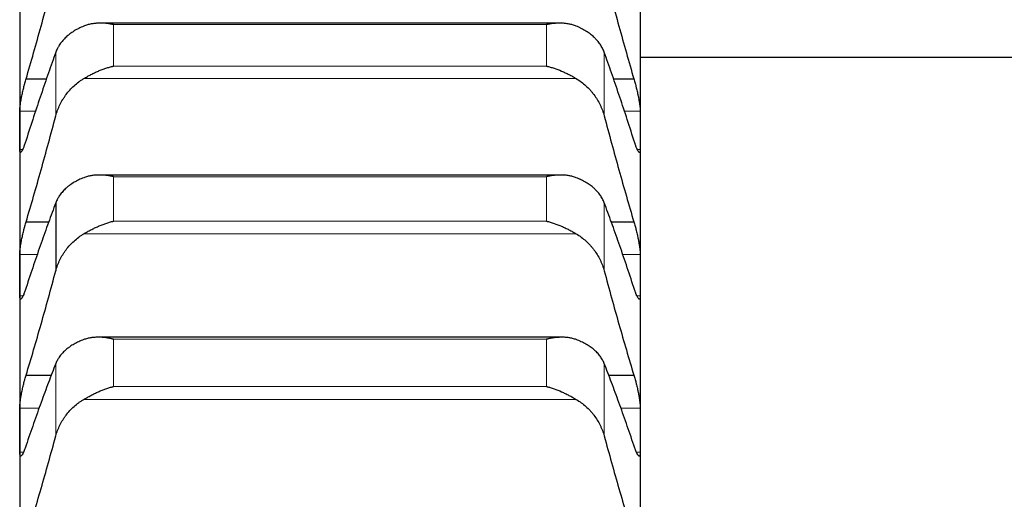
# Model space of a CAD drawing. Header units: inches. Extents: x 0 to 20790, y -12 to 14700.
# Tile 379 of 436: x 14115 to 14198, y 10491 to 10532. Entities that reach past the tile are written whole.
import ezdxf

# ---------------------------------------------------------------- set-up
doc = ezdxf.new("R2010")
doc.units = ezdxf.units.IN
doc.layers.add('1', color=7, linetype='Continuous', true_color=0xffffff)
doc.layers.add('254', color=7, linetype='Continuous', true_color=0xffffff)
doc.styles.add('latin_extended', font='simplex.shx')
doc.dimstyles.get("Standard").update_dxf_attribs({"dimtxt": 0.18, "dimasz": 0.18, "dimexe": 0.18, "dimexo": 0.0625, "dimgap": 0.09, "dimtad": 0, "dimtih": 1, "dimtoh": 1, "dimdec": 4, "dimzin": 0, "dimdsep": 46, "dimtxsty": 'Standard', "dimcen": 0.09, "dimadec": 0, "dimazin": 0, "dimtfac": 1, "dimtdec": 4, "dimtofl": 0, "dimtmove": 0, "dimatfit": 3, "dimfxl": 1, "dimtolj": 1, "dimtzin": 0, "dimarcsym": 0})

# ---------------------------------------------------------------- blocks, each defined once
blk = doc.blocks.new('_U7')
at = {"layer": '254', "color": 3, "linetype": 'Continuous', "lineweight": 13, "transparency": 16777216}
for p, q in [((13904.097, 12440.963), (13904.097, 12953.963)), ((14417.097, 9634.463), (14417.097, 12953.963)), ((14026.597, 12918.963), (14294.597, 12918.963))]:
    blk.add_line(p, q, dxfattribs=at)
at = {"layer": '254', "color": 3, "transparency": 16777216}
for points in [[(14026.597, 12939.38), (14026.597, 12898.546), (13904.097, 12918.963)], [(14294.597, 12898.546), (14294.597, 12939.38), (14417.097, 12918.963)]]:
    blk.add_solid(points, dxfattribs=at)
at = {"layer": 'Defpoints', "color": 0, "transparency": 16777216}
for p in [(14417.097, 12918.963), (13904.097, 12405.963), (14417.097, 9599.463)]:
    blk.add_point(p, dxfattribs=at)
at = {"layer": '254', "color": 2, "lineweight": 13, "transparency": 16777216, "insert": (13984.304, 13102.713), "char_height": 122.5, "attachment_point": 1, "style": 'latin_extended'}
blk.add_mtext('\\A1;513', dxfattribs=at)

msp = doc.modelspace()

# ---------------------------------------------------------------- linework, layer by layer
at = {"layer": '1', "color": 2, "linetype": 'Continuous', "lineweight": 25}
for p, q in [((14115.097, 10533.579), (14115.097, 10522.319)), ((14167.097, 10533.579), (14167.097, 10522.319)), ((14160.347, 10531.304), (14121.872, 10531.304)), ((14167.099, 10528.46), (14249.099, 10528.46)), ((14115.635, 10526.628), (14117.369, 10526.628)), ((14164.826, 10526.628), (14166.56, 10526.628)), ((14115.097, 10522.319), (14115.097, 10510.182)), ((14167.097, 10522.319), (14167.097, 10510.182)), ((14160.433, 10518.575), (14121.785, 10518.575)), ((14118.123, 10516.25), (14118.123, 10510.544)), ((14115.635, 10514.642), (14117.561, 10514.642)), ((14164.633, 10514.642), (14166.56, 10514.642)), ((14115.097, 10510.182), (14115.097, 10497.187)), ((14167.097, 10510.182), (14167.097, 10497.187)), ((14160.518, 10504.976), (14121.698, 10504.976)), ((14115.635, 10501.791), (14117.767, 10501.791)), ((14164.428, 10501.791), (14166.56, 10501.791)), ((14115.097, 10497.187), (14115.097, 10483.354)), ((14167.097, 10497.187), (14167.097, 10483.354))]:
    msp.add_line(p, q, dxfattribs=at)
at = {"layer": '1', "color": 110, "linetype": 'Continuous', "lineweight": 13}
for p, q in [((14122.953, 10531.179), (14159.241, 10531.179)), ((14122.953, 10531.179), (14122.953, 10527.7)), ((14159.241, 10531.179), (14159.241, 10527.7)), ((14118.123, 10528.858), (14118.123, 10523.529)), ((14164.071, 10528.858), (14164.071, 10523.529)), ((14122.953, 10527.7), (14159.241, 10527.7)), ((14120.466, 10526.658), (14161.729, 10526.658)), ((14115.1, 10523.937), (14116.457, 10523.937)), ((14165.737, 10523.937), (14167.095, 10523.937)), ((14115.1, 10520.701), (14115.335, 10520.701)), ((14166.853, 10520.701), (14167.095, 10520.701)), ((14122.953, 10518.43), (14159.241, 10518.43)), ((14122.953, 10518.43), (14122.953, 10514.705)), ((14159.241, 10518.43), (14159.241, 10514.705)), ((14164.071, 10516.25), (14164.071, 10510.544)), ((14122.953, 10514.705), (14159.241, 10514.705)), ((14120.466, 10513.644), (14161.729, 10513.644)), ((14115.1, 10511.92), (14116.608, 10511.92)), ((14165.587, 10511.92), (14167.095, 10511.92)), ((14115.1, 10508.444), (14115.37, 10508.444)), ((14166.822, 10508.444), (14167.095, 10508.444)), ((14122.953, 10504.81), (14159.241, 10504.81)), ((14122.953, 10504.81), (14122.953, 10500.844)), ((14159.241, 10504.81), (14159.241, 10500.844)), ((14118.123, 10502.774), (14118.123, 10496.701)), ((14164.071, 10502.774), (14164.071, 10496.701)), ((14122.953, 10500.844), (14159.241, 10500.844)), ((14115.1, 10499.042), (14116.769, 10499.042)), ((14120.466, 10499.767), (14161.729, 10499.767)), ((14165.426, 10499.042), (14167.095, 10499.042)), ((14115.1, 10495.331), (14115.409, 10495.331)), ((14166.786, 10495.331), (14167.095, 10495.331))]:
    msp.add_line(p, q, dxfattribs=at)
at = {"layer": '1', "color": 2, "linetype": 'Continuous', "lineweight": 25}
for points in [[(14115.635, 10526.628), (14115.846, 10527.354), (14116.266, 10528.818), (14116.891, 10531.052), (14117.51, 10533.322), (14117.92, 10534.86), (14118.123, 10535.635)], [(14164.071, 10535.635), (14164.275, 10534.86), (14164.684, 10533.322), (14165.304, 10531.052), (14165.929, 10528.818), (14166.349, 10527.354), (14166.56, 10526.628)], [(14118.123, 10528.858), (14117.92, 10528.296), (14117.51, 10527.145), (14116.891, 10525.344), (14116.266, 10523.469), (14115.846, 10522.17), (14115.635, 10521.508)], [(14166.56, 10521.508), (14166.349, 10522.17), (14165.929, 10523.469), (14165.304, 10525.344), (14164.684, 10527.145), (14164.275, 10528.296), (14164.071, 10528.858)], [(14115.097, 10522.319), (14115.097, 10522.859), (14115.098, 10523.398), (14115.1, 10523.937)], [(14167.095, 10523.937), (14167.096, 10523.398), (14167.097, 10522.859), (14167.097, 10522.319)], [(14115.635, 10514.642), (14115.846, 10515.355), (14116.266, 10516.795), (14116.891, 10518.996), (14117.51, 10521.238), (14117.92, 10522.761), (14118.123, 10523.529)], [(14164.071, 10523.529), (14164.275, 10522.761), (14164.684, 10521.238), (14165.304, 10518.996), (14165.929, 10516.795), (14166.349, 10515.355), (14166.56, 10514.642)], [(14115.1, 10520.701), (14115.098, 10521.24), (14115.097, 10521.78), (14115.097, 10522.319)], [(14167.097, 10522.319), (14167.097, 10521.78), (14167.096, 10521.24), (14167.095, 10520.701)], [(14118.123, 10516.25), (14117.92, 10515.71), (14117.51, 10514.603), (14116.891, 10512.865), (14116.266, 10511.049), (14115.846, 10509.787), (14115.635, 10509.143)], [(14166.56, 10509.143), (14166.349, 10509.787), (14165.929, 10511.049), (14165.304, 10512.865), (14164.684, 10514.603), (14164.275, 10515.71), (14164.071, 10516.25)], [(14115.097, 10510.182), (14115.097, 10510.761), (14115.098, 10511.341), (14115.1, 10511.92)], [(14167.095, 10511.92), (14167.096, 10511.341), (14167.097, 10510.761), (14167.097, 10510.182)], [(14115.635, 10501.791), (14115.846, 10502.489), (14116.266, 10503.902), (14116.891, 10506.068), (14117.51, 10508.279), (14117.92, 10509.784), (14118.123, 10510.544)], [(14164.071, 10510.544), (14164.275, 10509.784), (14164.684, 10508.279), (14165.304, 10506.068), (14165.929, 10503.902), (14166.349, 10502.489), (14166.56, 10501.791)], [(14115.1, 10508.444), (14115.098, 10509.023), (14115.097, 10509.603), (14115.097, 10510.182)], [(14167.097, 10510.182), (14167.097, 10509.603), (14167.096, 10509.023), (14167.095, 10508.444)], [(14118.123, 10502.774), (14117.92, 10502.257), (14117.51, 10501.196), (14116.891, 10499.523), (14116.266, 10497.769), (14115.846, 10496.546), (14115.635, 10495.92)], [(14166.56, 10495.92), (14166.349, 10496.546), (14165.929, 10497.769), (14165.304, 10499.523), (14164.684, 10501.196), (14164.275, 10502.257), (14164.071, 10502.774)], [(14115.097, 10497.187), (14115.097, 10497.805), (14115.098, 10498.424), (14115.1, 10499.042)], [(14167.095, 10499.042), (14167.096, 10498.424), (14167.097, 10497.805), (14167.097, 10497.187)], [(14115.1, 10495.331), (14115.098, 10495.95), (14115.097, 10496.568), (14115.097, 10497.187)], [(14115.635, 10488.095), (14115.846, 10488.778), (14116.266, 10490.162), (14116.891, 10492.289), (14117.51, 10494.465), (14117.92, 10495.95), (14118.123, 10496.701)], [(14164.071, 10496.701), (14164.275, 10495.95), (14164.684, 10494.465), (14165.304, 10492.289), (14165.929, 10490.162), (14166.349, 10488.778), (14166.56, 10488.095)], [(14167.097, 10497.187), (14167.097, 10496.568), (14167.096, 10495.95), (14167.095, 10495.331)]]:
    msp.add_open_spline(points, degree=3, dxfattribs=at)
for points, knots in [([(14122.953, 10531.179), (14122.95, 10531.18), (14122.947, 10531.181), (14122.94, 10531.182), (14122.937, 10531.183), (14122.927, 10531.185), (14122.907, 10531.189), (14122.86, 10531.199), (14122.768, 10531.217), (14122.689, 10531.231), (14122.531, 10531.256), (14122.426, 10531.27), (14122.112, 10531.301), (14121.904, 10531.309), (14121.593, 10531.298), (14121.489, 10531.291), (14121.334, 10531.274), (14121.282, 10531.267), (14121.178, 10531.252), (14121.126, 10531.243), (14120.971, 10531.213), (14120.869, 10531.188), (14120.666, 10531.129), (14120.566, 10531.094), (14120.466, 10531.054)], [0, 0, 0, 0, 0.003906, 0.003906, 0.007813, 0.007813, 0.015625, 0.03125, 0.0625, 0.125, 0.125, 0.25, 0.25, 0.5, 0.5, 0.625, 0.625, 0.6875, 0.6875, 0.75, 0.75, 0.875, 0.875, 1, 1, 1, 1]), ([(14161.729, 10531.054), (14161.629, 10531.094), (14161.529, 10531.129), (14161.328, 10531.187), (14161.226, 10531.212), (14161.023, 10531.252), (14160.92, 10531.267), (14160.713, 10531.29), (14160.609, 10531.298), (14160.399, 10531.305), (14160.294, 10531.305), (14160.085, 10531.298), (14159.98, 10531.291), (14159.769, 10531.27), (14159.664, 10531.256), (14159.506, 10531.231), (14159.427, 10531.217), (14159.334, 10531.199), (14159.288, 10531.189), (14159.268, 10531.185), (14159.255, 10531.182), (14159.248, 10531.181), (14159.241, 10531.179)], [0, 0, 0, 0, 0.125, 0.125, 0.25, 0.25, 0.375, 0.375, 0.5, 0.5, 0.625, 0.625, 0.75, 0.75, 0.875, 0.875, 0.9375, 0.96875, 0.984375, 0.992188, 0.992188, 1, 1, 1, 1]), ([(14120.466, 10531.054), (14120.32, 10530.995), (14120.18, 10530.932), (14119.911, 10530.796), (14119.653, 10530.652), (14119.417, 10530.489), (14119.276, 10530.382), (14119.249, 10530.36), (14119.194, 10530.316), (14119.167, 10530.294), (14119.086, 10530.226), (14119.035, 10530.18), (14118.885, 10530.04), (14118.792, 10529.943), (14118.621, 10529.743), (14118.542, 10529.64), (14118.434, 10529.48), (14118.399, 10529.426), (14118.35, 10529.344), (14118.335, 10529.316), (14118.304, 10529.26), (14118.289, 10529.232), (14118.216, 10529.091), (14118.166, 10528.976), (14118.123, 10528.858)], [0, 0, 0, 0, 0.125, 0.125, 0.25, 0.375, 0.375, 0.40625, 0.40625, 0.4375, 0.4375, 0.5, 0.5, 0.625, 0.625, 0.75, 0.75, 0.8125, 0.8125, 0.84375, 0.84375, 0.875, 0.875, 1, 1, 1, 1]), ([(14164.071, 10528.858), (14164.028, 10528.976), (14163.978, 10529.091), (14163.864, 10529.314), (14163.735, 10529.532), (14163.577, 10529.739), (14163.448, 10529.89), (14163.403, 10529.94), (14163.332, 10530.013), (14163.309, 10530.037), (14163.26, 10530.085), (14163.236, 10530.109), (14163.111, 10530.226), (14162.899, 10530.405), (14162.664, 10530.567), (14162.417, 10530.721), (14162.288, 10530.794), (14162.118, 10530.88), (14162.083, 10530.897), (14162.014, 10530.93), (14161.909, 10530.979), (14161.802, 10531.025), (14161.729, 10531.054)], [0, 0, 0, 0, 0.125, 0.125, 0.25, 0.375, 0.375, 0.4375, 0.4375, 0.46875, 0.46875, 0.5, 0.5, 0.625, 0.75, 0.75, 0.875, 0.875, 0.90625, 0.90625, 0.9375, 1, 1, 1, 1]), ([(14120.466, 10526.658), (14120.565, 10526.718), (14120.666, 10526.776), (14120.867, 10526.889), (14120.968, 10526.944), (14121.172, 10527.049), (14121.275, 10527.1), (14121.481, 10527.198), (14121.585, 10527.245), (14121.795, 10527.334), (14121.9, 10527.376), (14122.11, 10527.455), (14122.215, 10527.492), (14122.425, 10527.56), (14122.53, 10527.592), (14122.689, 10527.636), (14122.768, 10527.656), (14122.86, 10527.679), (14122.907, 10527.689), (14122.927, 10527.694), (14122.94, 10527.697), (14122.947, 10527.698), (14122.953, 10527.7)], [0, 0, 0, 0, 0.125, 0.125, 0.25, 0.25, 0.375, 0.375, 0.5, 0.5, 0.625, 0.625, 0.75, 0.75, 0.875, 0.875, 0.9375, 0.96875, 0.984375, 0.992188, 0.992188, 1, 1, 1, 1]), ([(14159.241, 10527.7), (14159.245, 10527.699), (14159.248, 10527.698), (14159.254, 10527.697), (14159.258, 10527.696), (14159.268, 10527.694), (14159.288, 10527.689), (14159.334, 10527.679), (14159.427, 10527.656), (14159.612, 10527.608), (14159.769, 10527.561), (14160.083, 10527.458), (14160.291, 10527.38), (14160.602, 10527.248), (14160.705, 10527.201), (14160.861, 10527.128), (14160.913, 10527.103), (14161.016, 10527.052), (14161.068, 10527.026), (14161.223, 10526.946), (14161.325, 10526.89), (14161.528, 10526.777), (14161.629, 10526.718), (14161.729, 10526.658)], [0, 0, 0, 0, 0.003906, 0.003906, 0.007813, 0.007813, 0.015625, 0.03125, 0.0625, 0.125, 0.25, 0.25, 0.5, 0.5, 0.625, 0.625, 0.6875, 0.6875, 0.75, 0.75, 0.875, 0.875, 1, 1, 1, 1]), ([(14115.1, 10523.937), (14115.1, 10523.969), (14115.102, 10524.037), (14115.11, 10524.155), (14115.119, 10524.244), (14115.127, 10524.314), (14115.13, 10524.338), (14115.136, 10524.388), (14115.139, 10524.413), (14115.157, 10524.54), (14115.173, 10524.649), (14115.198, 10524.794), (14115.203, 10524.823), (14115.211, 10524.868), (14115.214, 10524.883), (14115.22, 10524.913), (14115.234, 10524.989), (14115.26, 10525.127), (14115.286, 10525.252), (14115.313, 10525.379), (14115.327, 10525.443), (14115.371, 10525.638), (14115.402, 10525.766), (14115.449, 10525.958), (14115.465, 10526.021), (14115.49, 10526.116), (14115.499, 10526.147), (14115.515, 10526.21), (14115.524, 10526.241), (14115.566, 10526.395), (14115.6, 10526.514), (14115.635, 10526.628)], [0, 0, 0, 0, 0.0625, 0.125, 0.1875, 0.1875, 0.21875, 0.21875, 0.25, 0.25, 0.375, 0.375, 0.40625, 0.40625, 0.421875, 0.421875, 0.4375, 0.5, 0.5625, 0.5625, 0.625, 0.625, 0.75, 0.75, 0.8125, 0.8125, 0.84375, 0.84375, 0.875, 0.875, 1, 1, 1, 1]), ([(14118.123, 10523.529), (14118.166, 10523.69), (14118.216, 10523.848), (14118.331, 10524.157), (14118.46, 10524.46), (14118.617, 10524.751), (14118.747, 10524.965), (14118.792, 10525.036), (14118.862, 10525.141), (14118.886, 10525.175), (14118.934, 10525.244), (14118.959, 10525.278), (14119.084, 10525.446), (14119.295, 10525.704), (14119.53, 10525.94), (14119.777, 10526.166), (14119.907, 10526.273), (14120.077, 10526.4), (14120.111, 10526.425), (14120.18, 10526.474), (14120.285, 10526.546), (14120.393, 10526.614), (14120.466, 10526.658)], [0, 0, 0, 0, 0.125, 0.125, 0.25, 0.375, 0.375, 0.4375, 0.4375, 0.46875, 0.46875, 0.5, 0.5, 0.625, 0.75, 0.75, 0.875, 0.875, 0.90625, 0.90625, 0.9375, 1, 1, 1, 1]), ([(14161.729, 10526.658), (14161.875, 10526.571), (14162.015, 10526.477), (14162.283, 10526.276), (14162.541, 10526.063), (14162.777, 10525.826), (14162.918, 10525.671), (14162.946, 10525.639), (14163.001, 10525.576), (14163.028, 10525.543), (14163.108, 10525.446), (14163.16, 10525.38), (14163.309, 10525.178), (14163.402, 10525.04), (14163.574, 10524.757), (14163.653, 10524.612), (14163.761, 10524.388), (14163.795, 10524.313), (14163.844, 10524.198), (14163.86, 10524.16), (14163.891, 10524.082), (14163.906, 10524.043), (14163.978, 10523.848), (14164.028, 10523.69), (14164.071, 10523.529)], [0, 0, 0, 0, 0.125, 0.125, 0.25, 0.375, 0.375, 0.40625, 0.40625, 0.4375, 0.4375, 0.5, 0.5, 0.625, 0.625, 0.75, 0.75, 0.8125, 0.8125, 0.84375, 0.84375, 0.875, 0.875, 1, 1, 1, 1]), ([(14166.56, 10526.628), (14166.594, 10526.514), (14166.628, 10526.395), (14166.679, 10526.212), (14166.695, 10526.15), (14166.72, 10526.056), (14166.728, 10526.024), (14166.745, 10525.96), (14166.753, 10525.928), (14166.793, 10525.767), (14166.823, 10525.639), (14166.867, 10525.447), (14166.881, 10525.383), (14166.901, 10525.287), (14166.908, 10525.255), (14166.921, 10525.191), (14166.927, 10525.16), (14166.958, 10525.004), (14166.981, 10524.884), (14167.006, 10524.74), (14167.01, 10524.711), (14167.02, 10524.654), (14167.024, 10524.626), (14167.037, 10524.543), (14167.045, 10524.49), (14167.065, 10524.338), (14167.076, 10524.244), (14167.085, 10524.138), (14167.087, 10524.118), (14167.09, 10524.078), (14167.091, 10524.059), (14167.094, 10524.003), (14167.095, 10523.969), (14167.095, 10523.937)], [0, 0, 0, 0, 0.125, 0.125, 0.1875, 0.1875, 0.21875, 0.21875, 0.25, 0.25, 0.375, 0.375, 0.4375, 0.4375, 0.46875, 0.46875, 0.5, 0.5, 0.625, 0.625, 0.65625, 0.65625, 0.6875, 0.6875, 0.75, 0.75, 0.875, 0.875, 0.90625, 0.90625, 0.9375, 0.9375, 1, 1, 1, 1]), ([(14115.635, 10521.508), (14115.6, 10521.395), (14115.566, 10521.289), (14115.516, 10521.142), (14115.499, 10521.095), (14115.475, 10521.027), (14115.466, 10521.005), (14115.45, 10520.961), (14115.442, 10520.94), (14115.402, 10520.838), (14115.371, 10520.766), (14115.328, 10520.675), (14115.314, 10520.647), (14115.293, 10520.609), (14115.287, 10520.597), (14115.274, 10520.575), (14115.267, 10520.564), (14115.236, 10520.516), (14115.214, 10520.49), (14115.189, 10520.473), (14115.184, 10520.47), (14115.175, 10520.467), (14115.17, 10520.466), (14115.158, 10520.465), (14115.15, 10520.468), (14115.129, 10520.486), (14115.118, 10520.511), (14115.109, 10520.559), (14115.108, 10520.569), (14115.105, 10520.591), (14115.104, 10520.603), (14115.101, 10520.641), (14115.1, 10520.67), (14115.1, 10520.701)], [0, 0, 0, 0, 0.125, 0.125, 0.1875, 0.1875, 0.21875, 0.21875, 0.25, 0.25, 0.375, 0.375, 0.4375, 0.4375, 0.46875, 0.46875, 0.5, 0.5, 0.625, 0.625, 0.65625, 0.65625, 0.6875, 0.6875, 0.75, 0.75, 0.875, 0.875, 0.90625, 0.90625, 0.9375, 0.9375, 1, 1, 1, 1]), ([(14167.095, 10520.701), (14167.095, 10520.67), (14167.093, 10520.613), (14167.084, 10520.547), (14167.076, 10520.515), (14167.068, 10520.496), (14167.065, 10520.491), (14167.059, 10520.481), (14167.055, 10520.477), (14167.038, 10520.462), (14167.021, 10520.463), (14166.996, 10520.479), (14166.991, 10520.484), (14166.983, 10520.491), (14166.98, 10520.494), (14166.975, 10520.5), (14166.961, 10520.515), (14166.934, 10520.551), (14166.908, 10520.595), (14166.881, 10520.645), (14166.867, 10520.673), (14166.823, 10520.766), (14166.793, 10520.837), (14166.745, 10520.959), (14166.729, 10521.002), (14166.704, 10521.07), (14166.696, 10521.093), (14166.679, 10521.141), (14166.671, 10521.165), (14166.628, 10521.289), (14166.594, 10521.395), (14166.56, 10521.508)], [0, 0, 0, 0, 0.0625, 0.125, 0.1875, 0.1875, 0.21875, 0.21875, 0.25, 0.25, 0.375, 0.375, 0.40625, 0.40625, 0.421875, 0.421875, 0.4375, 0.5, 0.5625, 0.5625, 0.625, 0.625, 0.75, 0.75, 0.8125, 0.8125, 0.84375, 0.84375, 0.875, 0.875, 1, 1, 1, 1]), ([(14120.466, 10518.351), (14120.32, 10518.295), (14120.18, 10518.234), (14119.911, 10518.105), (14119.653, 10517.967), (14119.417, 10517.812), (14119.276, 10517.709), (14119.249, 10517.688), (14119.194, 10517.646), (14119.167, 10517.625), (14119.086, 10517.56), (14119.035, 10517.516), (14118.885, 10517.382), (14118.792, 10517.289), (14118.621, 10517.098), (14118.542, 10516.999), (14118.434, 10516.846), (14118.399, 10516.794), (14118.35, 10516.715), (14118.335, 10516.689), (14118.304, 10516.636), (14118.289, 10516.609), (14118.216, 10516.473), (14118.166, 10516.363), (14118.123, 10516.25)], [0, 0, 0, 0, 0.125, 0.125, 0.25, 0.375, 0.375, 0.40625, 0.40625, 0.4375, 0.4375, 0.5, 0.5, 0.625, 0.625, 0.75, 0.75, 0.8125, 0.8125, 0.84375, 0.84375, 0.875, 0.875, 1, 1, 1, 1]), ([(14122.953, 10518.43), (14122.95, 10518.431), (14122.947, 10518.432), (14122.94, 10518.433), (14122.937, 10518.434), (14122.927, 10518.436), (14122.907, 10518.441), (14122.86, 10518.451), (14122.768, 10518.471), (14122.689, 10518.486), (14122.531, 10518.514), (14122.426, 10518.529), (14122.112, 10518.566), (14121.904, 10518.578), (14121.593, 10518.573), (14121.489, 10518.568), (14121.334, 10518.554), (14121.282, 10518.548), (14121.178, 10518.535), (14121.126, 10518.527), (14120.971, 10518.5), (14120.869, 10518.477), (14120.666, 10518.422), (14120.566, 10518.389), (14120.466, 10518.351)], [0, 0, 0, 0, 0.003906, 0.003906, 0.007812, 0.007812, 0.015625, 0.03125, 0.0625, 0.125, 0.125, 0.25, 0.25, 0.5, 0.5, 0.625, 0.625, 0.6875, 0.6875, 0.75, 0.75, 0.875, 0.875, 1, 1, 1, 1]), ([(14161.729, 10518.351), (14161.629, 10518.389), (14161.529, 10518.422), (14161.328, 10518.476), (14161.226, 10518.499), (14161.023, 10518.535), (14160.92, 10518.548), (14160.713, 10518.567), (14160.609, 10518.573), (14160.399, 10518.576), (14160.294, 10518.574), (14160.085, 10518.563), (14159.98, 10518.554), (14159.769, 10518.529), (14159.664, 10518.514), (14159.506, 10518.486), (14159.427, 10518.471), (14159.334, 10518.451), (14159.288, 10518.441), (14159.268, 10518.436), (14159.255, 10518.433), (14159.248, 10518.432), (14159.241, 10518.43)], [0, 0, 0, 0, 0.125, 0.125, 0.25, 0.25, 0.375, 0.375, 0.5, 0.5, 0.625, 0.625, 0.75, 0.75, 0.875, 0.875, 0.9375, 0.96875, 0.984375, 0.992188, 0.992188, 1, 1, 1, 1]), ([(14164.071, 10516.25), (14164.028, 10516.363), (14163.978, 10516.473), (14163.864, 10516.687), (14163.735, 10516.896), (14163.577, 10517.094), (14163.448, 10517.238), (14163.403, 10517.286), (14163.332, 10517.356), (14163.309, 10517.379), (14163.26, 10517.425), (14163.236, 10517.448), (14163.111, 10517.56), (14162.899, 10517.731), (14162.664, 10517.886), (14162.417, 10518.033), (14162.288, 10518.103), (14162.118, 10518.185), (14162.083, 10518.201), (14162.014, 10518.232), (14161.909, 10518.279), (14161.802, 10518.323), (14161.729, 10518.351)], [0, 0, 0, 0, 0.125, 0.125, 0.25, 0.375, 0.375, 0.4375, 0.4375, 0.46875, 0.46875, 0.5, 0.5, 0.625, 0.75, 0.75, 0.875, 0.875, 0.90625, 0.90625, 0.9375, 1, 1, 1, 1]), ([(14115.1, 10511.92), (14115.1, 10511.954), (14115.102, 10512.027), (14115.11, 10512.151), (14115.119, 10512.243), (14115.127, 10512.317), (14115.13, 10512.342), (14115.136, 10512.393), (14115.139, 10512.419), (14115.157, 10512.55), (14115.173, 10512.662), (14115.198, 10512.81), (14115.203, 10512.84), (14115.211, 10512.885), (14115.214, 10512.901), (14115.22, 10512.931), (14115.234, 10513.008), (14115.26, 10513.148), (14115.286, 10513.274), (14115.313, 10513.402), (14115.327, 10513.467), (14115.371, 10513.662), (14115.402, 10513.79), (14115.449, 10513.98), (14115.465, 10514.043), (14115.49, 10514.137), (14115.499, 10514.168), (14115.515, 10514.23), (14115.524, 10514.261), (14115.566, 10514.413), (14115.6, 10514.53), (14115.635, 10514.642)], [0, 0, 0, 0, 0.0625, 0.125, 0.1875, 0.1875, 0.21875, 0.21875, 0.25, 0.25, 0.375, 0.375, 0.40625, 0.40625, 0.421875, 0.421875, 0.4375, 0.5, 0.5625, 0.5625, 0.625, 0.625, 0.75, 0.75, 0.8125, 0.8125, 0.84375, 0.84375, 0.875, 0.875, 1, 1, 1, 1]), ([(14120.466, 10513.644), (14120.565, 10513.704), (14120.666, 10513.762), (14120.867, 10513.874), (14120.968, 10513.929), (14121.172, 10514.035), (14121.275, 10514.087), (14121.481, 10514.185), (14121.585, 10514.233), (14121.795, 10514.324), (14121.9, 10514.367), (14122.11, 10514.448), (14122.215, 10514.486), (14122.425, 10514.558), (14122.53, 10514.591), (14122.689, 10514.637), (14122.768, 10514.658), (14122.86, 10514.682), (14122.907, 10514.694), (14122.927, 10514.698), (14122.94, 10514.702), (14122.947, 10514.703), (14122.953, 10514.705)], [0, 0, 0, 0, 0.125, 0.125, 0.25, 0.25, 0.375, 0.375, 0.5, 0.5, 0.625, 0.625, 0.75, 0.75, 0.875, 0.875, 0.9375, 0.96875, 0.984375, 0.992188, 0.992188, 1, 1, 1, 1]), ([(14159.241, 10514.705), (14159.245, 10514.704), (14159.248, 10514.703), (14159.254, 10514.702), (14159.258, 10514.701), (14159.268, 10514.698), (14159.288, 10514.694), (14159.334, 10514.682), (14159.427, 10514.658), (14159.612, 10514.607), (14159.769, 10514.558), (14160.083, 10514.452), (14160.291, 10514.371), (14160.602, 10514.236), (14160.705, 10514.189), (14160.861, 10514.115), (14160.913, 10514.09), (14161.016, 10514.038), (14161.068, 10514.012), (14161.223, 10513.931), (14161.325, 10513.876), (14161.528, 10513.762), (14161.629, 10513.704), (14161.729, 10513.644)], [0, 0, 0, 0, 0.003906, 0.003906, 0.007813, 0.007813, 0.015625, 0.03125, 0.0625, 0.125, 0.25, 0.25, 0.5, 0.5, 0.625, 0.625, 0.6875, 0.6875, 0.75, 0.75, 0.875, 0.875, 1, 1, 1, 1]), ([(14166.56, 10514.642), (14166.594, 10514.53), (14166.628, 10514.414), (14166.679, 10514.233), (14166.695, 10514.171), (14166.72, 10514.078), (14166.728, 10514.046), (14166.745, 10513.983), (14166.753, 10513.951), (14166.793, 10513.791), (14166.823, 10513.663), (14166.867, 10513.47), (14166.881, 10513.406), (14166.901, 10513.309), (14166.908, 10513.277), (14166.921, 10513.213), (14166.927, 10513.181), (14166.958, 10513.024), (14166.981, 10512.902), (14167.006, 10512.754), (14167.01, 10512.725), (14167.02, 10512.667), (14167.024, 10512.638), (14167.037, 10512.553), (14167.045, 10512.499), (14167.065, 10512.341), (14167.076, 10512.244), (14167.085, 10512.133), (14167.087, 10512.112), (14167.09, 10512.07), (14167.091, 10512.049), (14167.094, 10511.991), (14167.095, 10511.954), (14167.095, 10511.92)], [0, 0, 0, 0, 0.125, 0.125, 0.1875, 0.1875, 0.21875, 0.21875, 0.25, 0.25, 0.375, 0.375, 0.4375, 0.4375, 0.46875, 0.46875, 0.5, 0.5, 0.625, 0.625, 0.65625, 0.65625, 0.6875, 0.6875, 0.75, 0.75, 0.875, 0.875, 0.90625, 0.90625, 0.9375, 0.9375, 1, 1, 1, 1]), ([(14118.123, 10510.544), (14118.166, 10510.703), (14118.216, 10510.859), (14118.331, 10511.165), (14118.46, 10511.465), (14118.617, 10511.754), (14118.747, 10511.966), (14118.792, 10512.036), (14118.862, 10512.139), (14118.886, 10512.174), (14118.934, 10512.242), (14118.959, 10512.275), (14119.084, 10512.442), (14119.295, 10512.697), (14119.53, 10512.932), (14119.777, 10513.156), (14119.907, 10513.262), (14120.077, 10513.388), (14120.111, 10513.413), (14120.18, 10513.461), (14120.285, 10513.533), (14120.393, 10513.601), (14120.466, 10513.644)], [0, 0, 0, 0, 0.125, 0.125, 0.25, 0.375, 0.375, 0.4375, 0.4375, 0.46875, 0.46875, 0.5, 0.5, 0.625, 0.75, 0.75, 0.875, 0.875, 0.90625, 0.90625, 0.9375, 1, 1, 1, 1]), ([(14161.729, 10513.644), (14161.875, 10513.557), (14162.015, 10513.464), (14162.283, 10513.265), (14162.541, 10513.054), (14162.777, 10512.819), (14162.918, 10512.665), (14162.946, 10512.634), (14163.001, 10512.571), (14163.028, 10512.539), (14163.108, 10512.442), (14163.16, 10512.376), (14163.309, 10512.177), (14163.402, 10512.04), (14163.574, 10511.759), (14163.653, 10511.616), (14163.761, 10511.394), (14163.795, 10511.319), (14163.844, 10511.206), (14163.86, 10511.168), (14163.891, 10511.091), (14163.906, 10511.053), (14163.978, 10510.86), (14164.028, 10510.703), (14164.071, 10510.544)], [0, 0, 0, 0, 0.125, 0.125, 0.25, 0.375, 0.375, 0.40625, 0.40625, 0.4375, 0.4375, 0.5, 0.5, 0.625, 0.625, 0.75, 0.75, 0.8125, 0.8125, 0.84375, 0.84375, 0.875, 0.875, 1, 1, 1, 1]), ([(14115.635, 10509.143), (14115.6, 10509.032), (14115.566, 10508.929), (14115.516, 10508.787), (14115.499, 10508.741), (14115.475, 10508.676), (14115.466, 10508.655), (14115.45, 10508.613), (14115.442, 10508.593), (14115.402, 10508.496), (14115.371, 10508.429), (14115.328, 10508.344), (14115.314, 10508.318), (14115.293, 10508.284), (14115.287, 10508.273), (14115.274, 10508.254), (14115.267, 10508.245), (14115.236, 10508.203), (14115.214, 10508.182), (14115.189, 10508.171), (14115.184, 10508.17), (14115.175, 10508.169), (14115.17, 10508.169), (14115.158, 10508.172), (14115.15, 10508.178), (14115.129, 10508.204), (14115.118, 10508.234), (14115.109, 10508.288), (14115.108, 10508.3), (14115.105, 10508.324), (14115.104, 10508.337), (14115.101, 10508.379), (14115.1, 10508.41), (14115.1, 10508.444)], [0, 0, 0, 0, 0.125, 0.125, 0.1875, 0.1875, 0.21875, 0.21875, 0.25, 0.25, 0.375, 0.375, 0.4375, 0.4375, 0.46875, 0.46875, 0.5, 0.5, 0.625, 0.625, 0.65625, 0.65625, 0.6875, 0.6875, 0.75, 0.75, 0.875, 0.875, 0.90625, 0.90625, 0.9375, 0.9375, 1, 1, 1, 1]), ([(14167.095, 10508.444), (14167.095, 10508.41), (14167.093, 10508.349), (14167.084, 10508.275), (14167.076, 10508.238), (14167.068, 10508.215), (14167.065, 10508.209), (14167.059, 10508.196), (14167.055, 10508.191), (14167.038, 10508.169), (14167.021, 10508.165), (14166.996, 10508.175), (14166.991, 10508.178), (14166.983, 10508.183), (14166.98, 10508.186), (14166.975, 10508.19), (14166.961, 10508.202), (14166.934, 10508.233), (14166.908, 10508.272), (14166.881, 10508.317), (14166.867, 10508.343), (14166.823, 10508.428), (14166.793, 10508.496), (14166.745, 10508.611), (14166.729, 10508.652), (14166.704, 10508.717), (14166.696, 10508.74), (14166.679, 10508.786), (14166.671, 10508.809), (14166.628, 10508.929), (14166.594, 10509.032), (14166.56, 10509.143)], [0, 0, 0, 0, 0.0625, 0.125, 0.1875, 0.1875, 0.21875, 0.21875, 0.25, 0.25, 0.375, 0.375, 0.40625, 0.40625, 0.421875, 0.421875, 0.4375, 0.5, 0.5625, 0.5625, 0.625, 0.625, 0.75, 0.75, 0.8125, 0.8125, 0.84375, 0.84375, 0.875, 0.875, 1, 1, 1, 1]), ([(14120.466, 10504.777), (14120.32, 10504.723), (14120.18, 10504.666), (14119.911, 10504.543), (14119.653, 10504.411), (14119.417, 10504.264), (14119.276, 10504.166), (14119.249, 10504.146), (14119.194, 10504.106), (14119.167, 10504.086), (14119.086, 10504.024), (14119.035, 10503.982), (14118.885, 10503.854), (14118.792, 10503.766), (14118.621, 10503.584), (14118.542, 10503.489), (14118.434, 10503.343), (14118.399, 10503.294), (14118.35, 10503.219), (14118.335, 10503.193), (14118.304, 10503.142), (14118.289, 10503.117), (14118.216, 10502.987), (14118.166, 10502.882), (14118.123, 10502.774)], [0, 0, 0, 0, 0.125, 0.125, 0.25, 0.375, 0.375, 0.40625, 0.40625, 0.4375, 0.4375, 0.5, 0.5, 0.625, 0.625, 0.75, 0.75, 0.8125, 0.8125, 0.84375, 0.84375, 0.875, 0.875, 1, 1, 1, 1]), ([(14122.953, 10504.81), (14122.95, 10504.811), (14122.947, 10504.812), (14122.94, 10504.813), (14122.937, 10504.814), (14122.927, 10504.817), (14122.907, 10504.821), (14122.86, 10504.832), (14122.768, 10504.853), (14122.689, 10504.87), (14122.531, 10504.9), (14122.426, 10504.917), (14122.112, 10504.96), (14121.904, 10504.975), (14121.593, 10504.977), (14121.489, 10504.973), (14121.334, 10504.963), (14121.282, 10504.958), (14121.178, 10504.946), (14121.126, 10504.939), (14120.971, 10504.915), (14120.869, 10504.895), (14120.666, 10504.844), (14120.566, 10504.813), (14120.466, 10504.777)], [0, 0, 0, 0, 0.003906, 0.003906, 0.007812, 0.007812, 0.015625, 0.03125, 0.0625, 0.125, 0.125, 0.25, 0.25, 0.5, 0.5, 0.625, 0.625, 0.6875, 0.6875, 0.75, 0.75, 0.875, 0.875, 1, 1, 1, 1]), ([(14161.729, 10504.777), (14161.629, 10504.813), (14161.529, 10504.844), (14161.328, 10504.894), (14161.226, 10504.915), (14161.023, 10504.947), (14160.92, 10504.958), (14160.713, 10504.973), (14160.609, 10504.977), (14160.399, 10504.976), (14160.294, 10504.972), (14160.085, 10504.957), (14159.98, 10504.946), (14159.769, 10504.917), (14159.664, 10504.9), (14159.506, 10504.87), (14159.427, 10504.853), (14159.334, 10504.832), (14159.288, 10504.821), (14159.268, 10504.817), (14159.255, 10504.813), (14159.248, 10504.812), (14159.241, 10504.81)], [0, 0, 0, 0, 0.125, 0.125, 0.25, 0.25, 0.375, 0.375, 0.5, 0.5, 0.625, 0.625, 0.75, 0.75, 0.875, 0.875, 0.9375, 0.96875, 0.984375, 0.992187, 0.992187, 1, 1, 1, 1]), ([(14164.071, 10502.774), (14164.028, 10502.882), (14163.978, 10502.987), (14163.864, 10503.192), (14163.735, 10503.391), (14163.577, 10503.58), (14163.448, 10503.718), (14163.403, 10503.763), (14163.332, 10503.83), (14163.309, 10503.852), (14163.26, 10503.896), (14163.236, 10503.918), (14163.111, 10504.024), (14162.899, 10504.187), (14162.664, 10504.335), (14162.417, 10504.475), (14162.288, 10504.541), (14162.118, 10504.619), (14162.083, 10504.634), (14162.014, 10504.664), (14161.909, 10504.708), (14161.802, 10504.75), (14161.729, 10504.777)], [0, 0, 0, 0, 0.125, 0.125, 0.25, 0.375, 0.375, 0.4375, 0.4375, 0.46875, 0.46875, 0.5, 0.5, 0.625, 0.75, 0.75, 0.875, 0.875, 0.90625, 0.90625, 0.9375, 1, 1, 1, 1]), ([(14115.1, 10499.042), (14115.1, 10499.078), (14115.102, 10499.155), (14115.11, 10499.286), (14115.119, 10499.382), (14115.127, 10499.458), (14115.13, 10499.484), (14115.136, 10499.536), (14115.139, 10499.563), (14115.157, 10499.699), (14115.173, 10499.813), (14115.198, 10499.963), (14115.203, 10499.994), (14115.211, 10500.04), (14115.214, 10500.056), (14115.22, 10500.087), (14115.234, 10500.164), (14115.26, 10500.306), (14115.286, 10500.433), (14115.313, 10500.562), (14115.327, 10500.627), (14115.371, 10500.822), (14115.402, 10500.95), (14115.449, 10501.139), (14115.465, 10501.202), (14115.49, 10501.295), (14115.499, 10501.325), (14115.515, 10501.387), (14115.524, 10501.417), (14115.566, 10501.567), (14115.6, 10501.681), (14115.635, 10501.791)], [0, 0, 0, 0, 0.0625, 0.125, 0.1875, 0.1875, 0.21875, 0.21875, 0.25, 0.25, 0.375, 0.375, 0.40625, 0.40625, 0.421875, 0.421875, 0.4375, 0.5, 0.5625, 0.5625, 0.625, 0.625, 0.75, 0.75, 0.8125, 0.8125, 0.84375, 0.84375, 0.875, 0.875, 1, 1, 1, 1]), ([(14166.56, 10501.791), (14166.594, 10501.681), (14166.628, 10501.567), (14166.679, 10501.389), (14166.695, 10501.328), (14166.72, 10501.236), (14166.728, 10501.205), (14166.745, 10501.141), (14166.753, 10501.11), (14166.793, 10500.951), (14166.823, 10500.823), (14166.867, 10500.63), (14166.881, 10500.566), (14166.901, 10500.468), (14166.908, 10500.436), (14166.921, 10500.372), (14166.927, 10500.34), (14166.958, 10500.181), (14166.981, 10500.057), (14167.006, 10499.907), (14167.01, 10499.877), (14167.02, 10499.818), (14167.024, 10499.788), (14167.037, 10499.701), (14167.045, 10499.646), (14167.065, 10499.483), (14167.076, 10499.383), (14167.085, 10499.267), (14167.087, 10499.244), (14167.09, 10499.2), (14167.091, 10499.179), (14167.094, 10499.117), (14167.095, 10499.078), (14167.095, 10499.042)], [0, 0, 0, 0, 0.125, 0.125, 0.1875, 0.1875, 0.21875, 0.21875, 0.25, 0.25, 0.375, 0.375, 0.4375, 0.4375, 0.46875, 0.46875, 0.5, 0.5, 0.625, 0.625, 0.65625, 0.65625, 0.6875, 0.6875, 0.75, 0.75, 0.875, 0.875, 0.90625, 0.90625, 0.9375, 0.9375, 1, 1, 1, 1]), ([(14120.466, 10499.767), (14120.565, 10499.826), (14120.666, 10499.883), (14120.867, 10499.996), (14120.968, 10500.051), (14121.172, 10500.157), (14121.275, 10500.209), (14121.481, 10500.309), (14121.585, 10500.357), (14121.795, 10500.45), (14121.9, 10500.494), (14122.11, 10500.577), (14122.215, 10500.616), (14122.425, 10500.69), (14122.53, 10500.725), (14122.689, 10500.772), (14122.768, 10500.795), (14122.86, 10500.821), (14122.907, 10500.833), (14122.927, 10500.838), (14122.94, 10500.841), (14122.947, 10500.843), (14122.953, 10500.844)], [0, 0, 0, 0, 0.125, 0.125, 0.25, 0.25, 0.375, 0.375, 0.5, 0.5, 0.625, 0.625, 0.75, 0.75, 0.875, 0.875, 0.9375, 0.96875, 0.984375, 0.992187, 0.992187, 1, 1, 1, 1]), ([(14159.241, 10500.844), (14159.245, 10500.844), (14159.248, 10500.843), (14159.254, 10500.841), (14159.258, 10500.84), (14159.268, 10500.838), (14159.288, 10500.833), (14159.334, 10500.82), (14159.427, 10500.795), (14159.506, 10500.772), (14159.664, 10500.725), (14159.769, 10500.69), (14160.083, 10500.58), (14160.291, 10500.498), (14160.602, 10500.361), (14160.705, 10500.313), (14160.861, 10500.238), (14160.913, 10500.212), (14161.016, 10500.16), (14161.068, 10500.133), (14161.223, 10500.053), (14161.325, 10499.997), (14161.528, 10499.884), (14161.629, 10499.826), (14161.729, 10499.767)], [0, 0, 0, 0, 0.003906, 0.003906, 0.007813, 0.007813, 0.015625, 0.03125, 0.0625, 0.125, 0.125, 0.25, 0.25, 0.5, 0.5, 0.625, 0.625, 0.6875, 0.6875, 0.75, 0.75, 0.875, 0.875, 1, 1, 1, 1]), ([(14118.123, 10496.701), (14118.166, 10496.857), (14118.216, 10497.011), (14118.331, 10497.314), (14118.46, 10497.611), (14118.617, 10497.896), (14118.747, 10498.106), (14118.792, 10498.175), (14118.862, 10498.277), (14118.886, 10498.311), (14118.934, 10498.378), (14118.959, 10498.412), (14119.084, 10498.576), (14119.295, 10498.829), (14119.53, 10499.061), (14119.777, 10499.283), (14119.907, 10499.388), (14120.077, 10499.513), (14120.111, 10499.537), (14120.18, 10499.586), (14120.285, 10499.657), (14120.393, 10499.724), (14120.466, 10499.767)], [0, 0, 0, 0, 0.125, 0.125, 0.25, 0.375, 0.375, 0.4375, 0.4375, 0.46875, 0.46875, 0.5, 0.5, 0.625, 0.75, 0.75, 0.875, 0.875, 0.90625, 0.90625, 0.9375, 1, 1, 1, 1]), ([(14161.729, 10499.767), (14161.875, 10499.681), (14162.015, 10499.588), (14162.283, 10499.391), (14162.541, 10499.182), (14162.777, 10498.95), (14162.918, 10498.797), (14162.946, 10498.766), (14163.001, 10498.704), (14163.028, 10498.672), (14163.108, 10498.576), (14163.16, 10498.512), (14163.309, 10498.314), (14163.402, 10498.179), (14163.574, 10497.902), (14163.653, 10497.759), (14163.761, 10497.54), (14163.795, 10497.466), (14163.844, 10497.354), (14163.86, 10497.317), (14163.891, 10497.241), (14163.906, 10497.203), (14163.978, 10497.012), (14164.028, 10496.857), (14164.071, 10496.701)], [0, 0, 0, 0, 0.125, 0.125, 0.25, 0.375, 0.375, 0.40625, 0.40625, 0.4375, 0.4375, 0.5, 0.5, 0.625, 0.625, 0.75, 0.75, 0.8125, 0.8125, 0.84375, 0.84375, 0.875, 0.875, 1, 1, 1, 1]), ([(14115.635, 10495.92), (14115.6, 10495.812), (14115.566, 10495.713), (14115.516, 10495.576), (14115.499, 10495.532), (14115.475, 10495.47), (14115.466, 10495.449), (14115.45, 10495.41), (14115.442, 10495.391), (14115.402, 10495.299), (14115.371, 10495.236), (14115.328, 10495.158), (14115.314, 10495.135), (14115.293, 10495.105), (14115.287, 10495.095), (14115.274, 10495.078), (14115.267, 10495.07), (14115.236, 10495.035), (14115.214, 10495.019), (14115.189, 10495.015), (14115.184, 10495.015), (14115.175, 10495.016), (14115.17, 10495.018), (14115.158, 10495.025), (14115.15, 10495.033), (14115.129, 10495.067), (14115.118, 10495.102), (14115.109, 10495.162), (14115.108, 10495.175), (14115.105, 10495.203), (14115.104, 10495.217), (14115.101, 10495.262), (14115.1, 10495.295), (14115.1, 10495.331)], [0, 0, 0, 0, 0.125, 0.125, 0.1875, 0.1875, 0.21875, 0.21875, 0.25, 0.25, 0.375, 0.375, 0.4375, 0.4375, 0.46875, 0.46875, 0.5, 0.5, 0.625, 0.625, 0.65625, 0.65625, 0.6875, 0.6875, 0.75, 0.75, 0.875, 0.875, 0.90625, 0.90625, 0.9375, 0.9375, 1, 1, 1, 1]), ([(14167.095, 10495.331), (14167.095, 10495.295), (14167.093, 10495.229), (14167.084, 10495.149), (14167.076, 10495.107), (14167.068, 10495.08), (14167.065, 10495.072), (14167.059, 10495.057), (14167.055, 10495.051), (14167.038, 10495.022), (14167.021, 10495.012), (14166.996, 10495.016), (14166.991, 10495.018), (14166.983, 10495.021), (14166.98, 10495.023), (14166.975, 10495.026), (14166.961, 10495.035), (14166.934, 10495.06), (14166.908, 10495.094), (14166.881, 10495.134), (14166.867, 10495.157), (14166.823, 10495.236), (14166.793, 10495.299), (14166.745, 10495.408), (14166.729, 10495.447), (14166.704, 10495.509), (14166.696, 10495.531), (14166.679, 10495.575), (14166.671, 10495.597), (14166.628, 10495.712), (14166.594, 10495.812), (14166.56, 10495.92)], [0, 0, 0, 0, 0.0625, 0.125, 0.1875, 0.1875, 0.21875, 0.21875, 0.25, 0.25, 0.375, 0.375, 0.40625, 0.40625, 0.421875, 0.421875, 0.4375, 0.5, 0.5625, 0.5625, 0.625, 0.625, 0.75, 0.75, 0.8125, 0.8125, 0.84375, 0.84375, 0.875, 0.875, 1, 1, 1, 1])]:
    msp.add_open_spline(points, degree=3, knots=knots, dxfattribs=at)

# ---------------------------------------------------------------- dimensions: what is measured, and where the dimension line sits
at = {"layer": '254', "color": 2, "linetype": 'Continuous', "lineweight": 13}
dim = msp.add_linear_dim(base=(14417.097, 12918.963), p1=(13904.097, 12405.963), p2=(14417.097, 9599.463), dimstyle='Standard', override={"dimscale": 35, "dimtxt": 3.5, "dimasz": 3.5, "dimexe": 1, "dimexo": 1, "dimgap": 1.75, "dimtad": 1, "dimtih": 1, "dimtoh": 0, "dimdec": 2, "dimlfac": 1, "dimzin": 8, "dimdsep": 46, "dimlunit": 2, "dimtxsty": 'latin_extended', "dimsah": 1, "dimse1": 0, "dimse2": 0, "dimsd1": 0, "dimsd2": 0, "dimclrd": 3, "dimclre": 3, "dimclrt": 2, "dimtol": 0, "dimtm": -0.1, "dimtfac": 0.714286, "dimtdec": 3, "dimtofl": 1, "dimtmove": 0, "dimtzin": 8, "dimlwd": 13, "dimlwe": 13}, dxfattribs=at)
dim.commit()
dim.dimension.update_dxf_attribs({"geometry": '_U7', "text_midpoint": (14130.138, 12918.963), "dimtype": 160})

doc.saveas('drawing.dxf')
